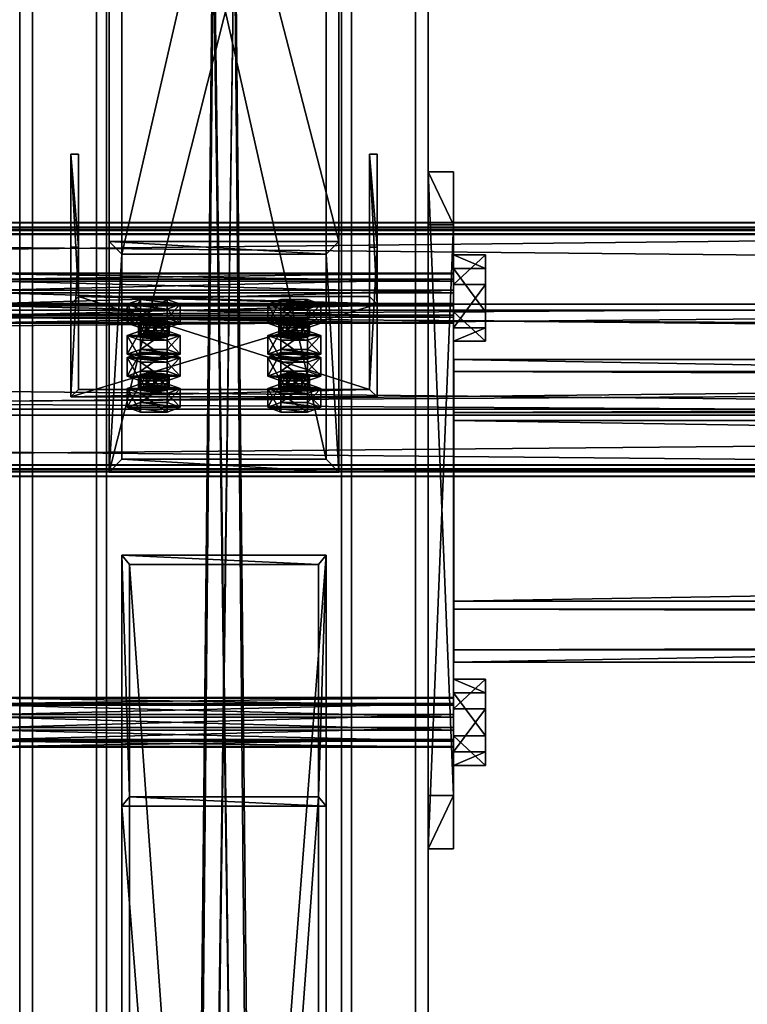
# Model space of a CAD drawing. Header units: millimetres. Extents: x -333 to 67333, y -930 to 39730.
# Tile 531 of 656: x 27820 to 28105, y 13531 to 13917. Entities that reach past the tile are written whole.
import ezdxf

# ---------------------------------------------------------------- set-up
doc = ezdxf.new("R2010")
doc.units = ezdxf.units.MM
for name, color, linetype in [('13', 7, 'Continuous'), ('3', 7, 'Continuous'), ('4', 7, 'Continuous'), ('5', 7, 'Continuous'), ('6', 7, 'Continuous'), ('7', 7, 'Continuous'), ('95', 7, 'Continuous'), ('99', 7, 'Continuous')]:
    doc.layers.add(name, color=color, linetype=linetype)

msp = doc.modelspace()

# ---------------------------------------------------------------- meshes
at = {"layer": '13', "color": 30}
mesh = msp.add_polyface(dxfattribs=at)
corners = [(28500.01, 13834.19, 6372.77), (28500.01, 13761.8, 6357.38), (21700.01, 13761.8, 6357.38), (21700.01, 13834.19, 6372.77), (28500.01, 13802.97, 6163.71), (21700.01, 13802.97, 6163.71), (28500.01, 13742.32, 6150.82), (21700.01, 13742.32, 6150.82), (28500.01, 13739.62, 6163.54), (21700.01, 13739.62, 6163.54), (28500.01, 13737.67, 6163.12), (21700.01, 13737.67, 6163.12), (28500.01, 13740.78, 6148.45), (21700.01, 13740.78, 6148.45), (28500.01, 13805.34, 6162.17), (21700.01, 13805.34, 6162.17), (28500.01, 13764.18, 6355.84), (21700.01, 13764.18, 6355.84), (28500.01, 13832.65, 6370.4), (21700.01, 13832.65, 6370.4), (28500.01, 13835.35, 6357.68), (21700.01, 13835.35, 6357.68), (28500.01, 13837.31, 6358.1), (21700.01, 13837.31, 6358.1)]
mesh.append_faces([[corners[k] for k in face] for face in [(0, 2, 3, 3), (1, 5, 2, 2), (4, 7, 5, 5), (6, 9, 7, 7), (8, 11, 9, 9), (10, 13, 11, 11), (12, 15, 13, 13), (14, 17, 15, 15), (16, 19, 17, 17), (18, 21, 19, 19), (20, 23, 21, 21), (22, 3, 23, 23), (18, 22, 20, 20), (8, 12, 10, 10), (13, 9, 11, 11)]], dxfattribs={"vtx0": -1, "color": 30})
mesh.append_faces([[corners[k] for k in face] for face in [(1, 16, 4, 4), (16, 0, 18, 18), (22, 18, 0, 0), (12, 6, 14, 14), (3, 19, 23, 23), (19, 2, 17, 17), (17, 2, 15, 15), (15, 5, 13, 13)]], dxfattribs={"vtx0": -1, "vtx1": -1, "color": 30})
mesh.append_faces([[corners[k] for k in face] for face in [(16, 1, 0, 0), (4, 16, 14, 14), (12, 8, 6, 6), (14, 6, 4, 4), (19, 3, 2, 2), (15, 2, 5, 5), (13, 5, 7, 7), (13, 7, 9, 9)]], dxfattribs={"vtx0": -1, "vtx2": -1, "vtx3": -1, "color": 30})
mesh.append_faces([[corners[k] for k in face] for face in [(21, 23, 19, 19)]], dxfattribs={"vtx1": -1, "color": 30})
mesh.append_faces([[corners[k] for k in face] for face in [(0, 1, 2, 2), (1, 4, 5, 5), (4, 6, 7, 7), (6, 8, 9, 9), (8, 10, 11, 11), (10, 12, 13, 13), (12, 14, 15, 15), (14, 16, 17, 17), (16, 18, 19, 19), (18, 20, 21, 21), (20, 22, 23, 23), (22, 0, 3, 3)]], dxfattribs={"vtx2": -1, "vtx3": -1, "color": 30})
mesh = msp.add_polyface(dxfattribs=at)
corners = [(34100.01, 13834.19, 6372.77), (34100.01, 13761.8, 6357.38), (27300.01, 13761.8, 6357.38), (27300.01, 13834.19, 6372.77), (34100.01, 13802.97, 6163.71), (27300.01, 13802.97, 6163.71), (34100.01, 13742.32, 6150.82), (27300.01, 13742.32, 6150.82), (34100.01, 13739.62, 6163.54), (27300.01, 13739.62, 6163.54), (34100.01, 13737.67, 6163.12), (27300.01, 13737.67, 6163.12), (34100.01, 13740.78, 6148.45), (27300.01, 13740.78, 6148.45), (34100.01, 13805.34, 6162.17), (27300.01, 13805.34, 6162.17), (34100.01, 13764.18, 6355.84), (27300.01, 13764.18, 6355.84), (34100.01, 13832.65, 6370.4), (27300.01, 13832.65, 6370.4), (34100.01, 13835.35, 6357.68), (27300.01, 13835.35, 6357.68), (34100.01, 13837.31, 6358.1), (27300.01, 13837.31, 6358.1)]
mesh.append_faces([[corners[k] for k in face] for face in [(0, 2, 3, 3), (1, 5, 2, 2), (4, 7, 5, 5), (6, 9, 7, 7), (8, 11, 9, 9), (10, 13, 11, 11), (12, 15, 13, 13), (14, 17, 15, 15), (16, 19, 17, 17), (18, 21, 19, 19), (20, 23, 21, 21), (22, 3, 23, 23), (18, 22, 20, 20), (8, 12, 10, 10), (13, 9, 11, 11)]], dxfattribs={"vtx0": -1, "color": 30})
mesh.append_faces([[corners[k] for k in face] for face in [(1, 16, 4, 4), (16, 0, 18, 18), (22, 18, 0, 0), (12, 6, 14, 14), (3, 19, 23, 23), (19, 2, 17, 17), (17, 2, 15, 15), (15, 5, 13, 13)]], dxfattribs={"vtx0": -1, "vtx1": -1, "color": 30})
mesh.append_faces([[corners[k] for k in face] for face in [(16, 1, 0, 0), (4, 16, 14, 14), (12, 8, 6, 6), (14, 6, 4, 4), (19, 3, 2, 2), (15, 2, 5, 5), (13, 5, 7, 7), (13, 7, 9, 9)]], dxfattribs={"vtx0": -1, "vtx2": -1, "vtx3": -1, "color": 30})
mesh.append_faces([[corners[k] for k in face] for face in [(21, 23, 19, 19)]], dxfattribs={"vtx1": -1, "color": 30})
mesh.append_faces([[corners[k] for k in face] for face in [(0, 1, 2, 2), (1, 4, 5, 5), (4, 6, 7, 7), (6, 8, 9, 9), (8, 10, 11, 11), (10, 12, 13, 13), (12, 14, 15, 15), (14, 16, 17, 17), (16, 18, 19, 19), (18, 20, 21, 21), (20, 22, 23, 23), (22, 0, 3, 3)]], dxfattribs={"vtx2": -1, "vtx3": -1, "color": 30})
at = {"layer": '3', "color": 91}
mesh = msp.add_polyface(dxfattribs=at)
corners = [(27863, 13703.27, 5976.91), (27937, 13703.27, 5976.91), (27937, 12663.27, 3783.11), (27863, 12663.27, 3783.11), (27937, 13612.2, 5957.55), (27937, 12596.4, 3814.81), (27863, 13612.2, 5957.55), (27863, 12596.4, 3814.81), (27860, 13706.96, 5977.69), (27860, 13608.51, 5956.77), (27860, 12593.69, 3816.09), (27860, 12665.98, 3781.82), (27940, 13608.51, 5956.77), (27940, 12593.69, 3816.09), (27940, 13706.96, 5977.69), (27940, 12665.98, 3781.82)]
mesh.append_faces([[corners[k] for k in face] for face in [(0, 2, 3, 3), (1, 5, 2, 2), (4, 7, 5, 5), (6, 3, 7, 7), (8, 10, 11, 11), (9, 13, 10, 10), (12, 15, 13, 13), (14, 11, 15, 15)]], dxfattribs={"vtx0": -1, "color": 91})
mesh.append_faces([[corners[k] for k in face] for face in [(9, 6, 12, 12), (6, 8, 0, 0), (0, 8, 1, 1), (12, 4, 14, 14), (4, 12, 6, 6), (14, 1, 8, 8), (11, 3, 15, 15), (3, 10, 7, 7), (7, 10, 5, 5), (15, 2, 13, 13), (2, 15, 3, 3), (13, 5, 10, 10)]], dxfattribs={"vtx0": -1, "vtx1": -1, "color": 91})
mesh.append_faces([[corners[k] for k in face] for face in [(6, 9, 8, 8), (14, 4, 1, 1), (3, 11, 10, 10), (13, 2, 5, 5)]], dxfattribs={"vtx0": -1, "vtx2": -1, "vtx3": -1, "color": 91})
mesh.append_faces([[corners[k] for k in face] for face in [(0, 1, 2, 2), (1, 4, 5, 5), (4, 6, 7, 7), (6, 0, 3, 3), (8, 9, 10, 10), (9, 12, 13, 13), (12, 14, 15, 15), (14, 8, 11, 11)]], dxfattribs={"vtx2": -1, "vtx3": -1, "color": 91})
at = {"layer": '4', "color": 171}
mesh = msp.add_polyface(dxfattribs=at)
corners = [(27940, 13744.47, 5985.67), (27860, 13744.47, 5985.67), (27860, 14100.59, 5226.59), (27940, 14100.59, 5226.59), (27860, 13824.82, 6002.74), (27860, 14173.01, 5260.57), (27940, 13824.82, 6002.74), (27940, 14173.01, 5260.57), (27945, 13739.44, 5984.6), (27945, 13829.84, 6003.81), (27945, 14177.54, 5262.69), (27945, 14096.06, 5224.47), (27855, 13829.84, 6003.81), (27855, 14177.54, 5262.69), (27855, 13739.44, 5984.6), (27855, 14096.06, 5224.47)]
mesh.append_faces([[corners[k] for k in face] for face in [(0, 2, 3, 3), (1, 5, 2, 2), (4, 7, 5, 5), (6, 3, 7, 7), (8, 10, 11, 11), (9, 13, 10, 10), (12, 15, 13, 13), (14, 11, 15, 15)]], dxfattribs={"vtx0": -1, "color": 171})
mesh.append_faces([[corners[k] for k in face] for face in [(9, 6, 12, 12), (6, 8, 0, 0), (0, 8, 1, 1), (12, 4, 14, 14), (4, 12, 6, 6), (14, 1, 8, 8), (11, 3, 15, 15), (3, 10, 7, 7), (7, 10, 5, 5), (15, 2, 13, 13), (2, 15, 3, 3), (13, 5, 10, 10)]], dxfattribs={"vtx0": -1, "vtx1": -1, "color": 171})
mesh.append_faces([[corners[k] for k in face] for face in [(6, 9, 8, 8), (14, 4, 1, 1), (3, 11, 10, 10), (13, 2, 5, 5)]], dxfattribs={"vtx0": -1, "vtx2": -1, "vtx3": -1, "color": 171})
mesh.append_faces([[corners[k] for k in face] for face in [(0, 1, 2, 2), (1, 4, 5, 5), (4, 6, 7, 7), (6, 0, 3, 3), (8, 9, 10, 10), (9, 12, 13, 13), (12, 14, 15, 15), (14, 8, 11, 11)]], dxfattribs={"vtx2": -1, "vtx3": -1, "color": 171})
at = {"layer": '5', "color": 131}
mesh = msp.add_polyface(dxfattribs=at)
corners = [(27946, 9415, 2984), (27854, 9415, 2984), (27854, 19384.97, 2984), (27946, 19384.97, 2984), (27854, 9415, 3076), (27854, 19384.97, 3076), (27946, 9415, 3076), (27946, 19384.97, 3076), (27950, 9415, 2980), (27950, 9415, 3080), (27950, 19384.97, 3080), (27950, 19384.97, 2980), (27850, 9415, 3080), (27850, 19384.97, 3080), (27850, 9415, 2980), (27850, 19384.97, 2980)]
mesh.append_faces([[corners[k] for k in face] for face in [(0, 2, 3, 3), (1, 5, 2, 2), (4, 7, 5, 5), (6, 3, 7, 7), (8, 10, 11, 11), (9, 13, 10, 10), (12, 15, 13, 13), (14, 11, 15, 15)]], dxfattribs={"vtx0": -1, "color": 131})
mesh.append_faces([[corners[k] for k in face] for face in [(9, 6, 12, 12), (6, 8, 0, 0), (0, 8, 1, 1), (12, 4, 14, 14), (4, 12, 6, 6), (14, 1, 8, 8), (11, 3, 15, 15), (3, 10, 7, 7), (7, 10, 5, 5), (15, 2, 13, 13), (2, 15, 3, 3), (13, 5, 10, 10)]], dxfattribs={"vtx0": -1, "vtx1": -1, "color": 131})
mesh.append_faces([[corners[k] for k in face] for face in [(6, 9, 8, 8), (14, 4, 1, 1), (3, 11, 10, 10), (13, 2, 5, 5)]], dxfattribs={"vtx0": -1, "vtx2": -1, "vtx3": -1, "color": 131})
mesh.append_faces([[corners[k] for k in face] for face in [(0, 1, 2, 2), (1, 4, 5, 5), (4, 6, 7, 7), (6, 0, 3, 3), (8, 9, 10, 10), (9, 12, 13, 13), (12, 14, 15, 15), (14, 8, 11, 11)]], dxfattribs={"vtx2": -1, "vtx3": -1, "color": 131})
mesh = msp.add_polyface(dxfattribs=at)
corners = [(27989.98, 13688.87, 6008.63), (27989.98, 13778.86, 6027.75), (33409.97, 13778.86, 6027.75), (33409.97, 13688.87, 6008.63), (27989.98, 13759.74, 6117.74), (33409.97, 13759.74, 6117.74), (27989.98, 13669.75, 6098.62), (33409.97, 13669.75, 6098.62), (27989.98, 13685.79, 6003.88), (27989.98, 13665, 6101.7), (33409.97, 13665, 6101.7), (33409.97, 13685.79, 6003.88), (27989.98, 13762.82, 6122.49), (33409.97, 13762.82, 6122.49), (27989.98, 13783.61, 6024.67), (33409.97, 13783.61, 6024.67)]
mesh.append_faces([[corners[k] for k in face] for face in [(0, 2, 3, 3), (1, 5, 2, 2), (4, 7, 5, 5), (6, 3, 7, 7), (8, 10, 11, 11), (9, 13, 10, 10), (12, 15, 13, 13), (14, 11, 15, 15)]], dxfattribs={"vtx0": -1, "color": 131})
mesh.append_faces([[corners[k] for k in face] for face in [(8, 6, 9, 9), (6, 8, 0, 0), (0, 8, 1, 1), (12, 4, 14, 14), (4, 9, 6, 6), (11, 3, 15, 15), (3, 10, 7, 7), (13, 7, 10, 10)]], dxfattribs={"vtx0": -1, "vtx1": -1, "color": 131})
mesh.append_faces([[corners[k] for k in face] for face in [(1, 8, 14, 14), (4, 12, 9, 9), (14, 4, 1, 1), (3, 11, 10, 10), (15, 3, 2, 2), (2, 13, 15, 15), (13, 2, 5, 5), (13, 5, 7, 7)]], dxfattribs={"vtx0": -1, "vtx2": -1, "vtx3": -1, "color": 131})
mesh.append_faces([[corners[k] for k in face] for face in [(0, 1, 2, 2), (1, 4, 5, 5), (4, 6, 7, 7), (6, 0, 3, 3), (8, 9, 10, 10), (9, 12, 13, 13), (12, 14, 15, 15), (14, 8, 11, 11)]], dxfattribs={"vtx2": -1, "vtx3": -1, "color": 131})
at = {"layer": '6', "color": 2}
mesh = msp.add_polyface(dxfattribs=at)
corners = [(27980, 19380.14, 7183.53), (27820, 19380.14, 7183.53), (27820, 7954.94, 4755.1), (27980, 7954.94, 4755.1), (27980, 19380.14, 7347.1), (27980, 7921.68, 4911.61), (27820, 19380.14, 7347.1), (27820, 7921.68, 4911.61), (27825, 7953.9, 4759.99), (27975, 7953.9, 4759.99), (27975, 7922.72, 4906.72), (27825, 7922.72, 4906.72), (27975, 19380.14, 7188.64), (27975, 19380.14, 7341.99), (27825, 19380.14, 7188.64), (27825, 19380.14, 7341.99)]
mesh.append_faces([[corners[k] for k in face] for face in [(0, 2, 3, 3), (4, 3, 5, 5), (6, 5, 7, 7), (1, 7, 2, 2), (12, 10, 9, 9), (14, 9, 8, 8), (15, 8, 11, 11), (13, 11, 10, 10)]], dxfattribs={"vtx0": -1, "color": 2})
mesh.append_faces([[corners[k] for k in face] for face in [(2, 8, 3, 3), (8, 7, 11, 11), (11, 7, 10, 10), (3, 9, 5, 5), (9, 3, 8, 8), (5, 10, 7, 7), (0, 12, 1, 1), (12, 4, 13, 13), (13, 4, 15, 15), (1, 14, 6, 6), (14, 1, 12, 12), (6, 15, 4, 4)]], dxfattribs={"vtx0": -1, "vtx1": -1, "color": 2})
mesh.append_faces([[corners[k] for k in face] for face in [(8, 2, 7, 7), (5, 9, 10, 10), (12, 0, 4, 4), (6, 14, 15, 15)]], dxfattribs={"vtx0": -1, "vtx2": -1, "vtx3": -1, "color": 2})
mesh.append_faces([[corners[k] for k in face] for face in [(0, 1, 2, 2), (4, 0, 3, 3), (6, 4, 5, 5), (1, 6, 7, 7), (12, 13, 10, 10), (14, 12, 9, 9), (15, 14, 8, 8), (13, 15, 11, 11)]], dxfattribs={"vtx2": -1, "vtx3": -1, "color": 2})
at = {"layer": '7', "color": 6}
mesh = msp.add_polyface(dxfattribs=at)
corners = [(27840.01, 13768.96, 6333.35), (27960.01, 13768.96, 6333.35), (27960.01, 13805.34, 6162.17), (27840.01, 13805.34, 6162.17), (27960.01, 13827.65, 6345.82), (27960.01, 13864.03, 6174.64), (27957.01, 13827.65, 6345.82), (27957.01, 13864.03, 6174.64), (27957.01, 13771.89, 6333.97), (27957.01, 13808.28, 6162.79), (27843.01, 13771.89, 6333.97), (27843.01, 13808.28, 6162.79), (27843.01, 13827.65, 6345.82), (27843.01, 13864.03, 6174.64), (27840.01, 13827.65, 6345.82), (27840.01, 13864.03, 6174.64)]
mesh.append_faces([[corners[k] for k in face] for face in [(0, 2, 3, 3), (1, 5, 2, 2), (4, 7, 5, 5), (6, 9, 7, 7), (8, 11, 9, 9), (10, 13, 11, 11), (12, 15, 13, 13), (14, 3, 15, 15), (12, 0, 14, 14), (7, 2, 5, 5)]], dxfattribs={"vtx0": -1, "color": 6})
mesh.append_faces([[corners[k] for k in face] for face in [(1, 8, 4, 4), (8, 0, 10, 10), (10, 0, 12, 12), (3, 11, 15, 15), (11, 2, 9, 9), (9, 2, 7, 7)]], dxfattribs={"vtx0": -1, "vtx1": -1, "color": 6})
mesh.append_faces([[corners[k] for k in face] for face in [(8, 1, 0, 0), (11, 3, 2, 2)]], dxfattribs={"vtx0": -1, "vtx2": -1, "vtx3": -1, "color": 6})
mesh.append_faces([[corners[k] for k in face] for face in [(6, 4, 8, 8), (13, 15, 11, 11)]], dxfattribs={"vtx1": -1, "color": 6})
mesh.append_faces([[corners[k] for k in face] for face in [(0, 1, 2, 2), (1, 4, 5, 5), (4, 6, 7, 7), (6, 8, 9, 9), (8, 10, 11, 11), (10, 12, 13, 13), (12, 14, 15, 15), (14, 0, 3, 3)]], dxfattribs={"vtx2": -1, "vtx3": -1, "color": 6})
at = {"layer": '95', "color": 7}
mesh = msp.add_polyface(dxfattribs=at)
corners = [(27809.96, 13651.15, 6047.59), (27809.96, 13650.88, 6042.42), (27989.96, 13650.88, 6042.42), (27989.96, 13651.15, 6047.59), (27809.96, 13648.06, 6038.08), (27989.96, 13648.06, 6038.08), (27809.96, 13643.45, 6035.73), (27989.96, 13643.45, 6035.73), (27809.96, 13638.28, 6036), (27989.96, 13638.28, 6036), (27809.96, 13633.94, 6038.82), (27989.96, 13633.94, 6038.82), (27809.96, 13631.59, 6043.43), (27989.96, 13631.59, 6043.43), (27809.96, 13631.86, 6048.6), (27989.96, 13631.86, 6048.6), (27809.96, 13634.68, 6052.94), (27989.96, 13634.68, 6052.94), (27809.96, 13639.29, 6055.29), (27989.96, 13639.29, 6055.29), (27809.96, 13644.46, 6055.02), (27989.96, 13644.46, 6055.02), (27809.96, 13648.8, 6052.2), (27989.96, 13648.8, 6052.2), (27989.96, 13658.31, 6049.11), (27989.96, 13652.96, 6032.64), (28002.46, 13652.96, 6032.64), (28002.46, 13658.31, 6049.11), (27989.96, 13636.02, 6029.04), (28002.46, 13636.02, 6029.04), (27989.96, 13624.43, 6041.91), (28002.46, 13624.43, 6041.91), (27989.96, 13629.78, 6058.39), (28002.46, 13629.78, 6058.39), (27989.96, 13646.73, 6061.99), (28002.46, 13646.73, 6061.99), (27797.46, 13658.31, 6049.11), (27797.46, 13652.96, 6032.64), (27809.96, 13652.96, 6032.64), (27809.96, 13658.31, 6049.11), (27797.46, 13636.02, 6029.04), (27809.96, 13636.02, 6029.04), (27797.46, 13624.43, 6041.91), (27809.96, 13624.43, 6041.91), (27797.46, 13629.78, 6058.39), (27809.96, 13629.78, 6058.39), (27797.46, 13646.73, 6061.99), (27809.96, 13646.73, 6061.99), (27809.96, 13817.44, 6082.94), (27809.96, 13817.17, 6077.77), (27989.96, 13817.17, 6077.77), (27989.96, 13817.44, 6082.94), (27809.96, 13814.35, 6073.43), (27989.96, 13814.35, 6073.43), (27809.96, 13809.74, 6071.08), (27989.96, 13809.74, 6071.08), (27809.96, 13804.57, 6071.35), (27989.96, 13804.57, 6071.35), (27809.96, 13800.23, 6074.17), (27989.96, 13800.23, 6074.17), (27809.96, 13797.88, 6078.78), (27989.96, 13797.88, 6078.78), (27809.96, 13798.15, 6083.95), (27989.96, 13798.15, 6083.95), (27809.96, 13800.97, 6088.29), (27989.96, 13800.97, 6088.29), (27809.96, 13805.58, 6090.64), (27989.96, 13805.58, 6090.64), (27809.96, 13810.75, 6090.37), (27989.96, 13810.75, 6090.37), (27809.96, 13815.09, 6087.55), (27989.96, 13815.09, 6087.55), (27989.96, 13824.6, 6084.46), (27989.96, 13819.25, 6067.99), (28002.46, 13819.25, 6067.99), (28002.46, 13824.6, 6084.46), (27989.96, 13802.31, 6064.38), (28002.46, 13802.31, 6064.38), (27989.96, 13790.72, 6077.26), (28002.46, 13790.72, 6077.26), (27989.96, 13796.07, 6093.73), (28002.46, 13796.07, 6093.73), (27989.96, 13813.01, 6097.33), (28002.46, 13813.01, 6097.33), (27797.46, 13824.6, 6084.46), (27797.46, 13819.25, 6067.99), (27809.96, 13819.25, 6067.99), (27809.96, 13824.6, 6084.46), (27797.46, 13802.31, 6064.38), (27809.96, 13802.31, 6064.38), (27797.46, 13790.72, 6077.26), (27809.96, 13790.72, 6077.26), (27797.46, 13796.07, 6093.73), (27809.96, 13796.07, 6093.73), (27797.46, 13813.01, 6097.33), (27809.96, 13813.01, 6097.33)]
mesh.append_faces([[corners[k] for k in face] for face in [(0, 2, 3, 3), (1, 5, 2, 2), (4, 7, 5, 5), (6, 9, 7, 7), (8, 11, 9, 9), (10, 13, 11, 11), (12, 15, 13, 13), (14, 17, 15, 15), (16, 19, 17, 17), (18, 21, 19, 19), (20, 23, 21, 21), (22, 3, 23, 23), (4, 8, 6, 6), (16, 20, 18, 18), (23, 19, 21, 21), (9, 5, 7, 7), (24, 26, 27, 27), (25, 29, 26, 26), (28, 31, 29, 29), (30, 33, 31, 31), (32, 35, 33, 33), (34, 27, 35, 35), (25, 30, 28, 28), (32, 24, 34, 34), (27, 33, 35, 35), (31, 26, 29, 29), (36, 38, 39, 39), (37, 41, 38, 38), (40, 43, 41, 41), (42, 45, 43, 43), (44, 47, 45, 45), (46, 39, 47, 47), (37, 42, 40, 40), (44, 36, 46, 46), (39, 45, 47, 47), (43, 38, 41, 41), (48, 50, 51, 51), (49, 53, 50, 50), (52, 55, 53, 53), (54, 57, 55, 55), (56, 59, 57, 57), (58, 61, 59, 59), (60, 63, 61, 61), (62, 65, 63, 63), (64, 67, 65, 65), (66, 69, 67, 67), (68, 71, 69, 69), (70, 51, 71, 71), (52, 56, 54, 54), (64, 68, 66, 66), (71, 67, 69, 69), (57, 53, 55, 55), (72, 74, 75, 75), (73, 77, 74, 74), (76, 79, 77, 77), (78, 81, 79, 79), (80, 83, 81, 81), (82, 75, 83, 83), (73, 78, 76, 76), (80, 72, 82, 82), (75, 81, 83, 83), (79, 74, 77, 77), (84, 86, 87, 87), (85, 89, 86, 86), (88, 91, 89, 89), (90, 93, 91, 91), (92, 95, 93, 93), (94, 87, 95, 95), (85, 90, 88, 88), (92, 84, 94, 94), (87, 93, 95, 95), (91, 86, 89, 89)]], dxfattribs={"vtx0": -1, "color": 7})
mesh.append_faces([[corners[k] for k in face] for face in [(8, 4, 10, 10), (10, 1, 12, 12), (12, 0, 14, 14), (14, 22, 16, 16), (19, 23, 17, 17), (17, 23, 15, 15), (15, 3, 13, 13), (13, 5, 11, 11), (11, 5, 9, 9), (30, 24, 32, 32), (33, 26, 31, 31), (42, 37, 44, 44), (45, 38, 43, 43), (56, 52, 58, 58), (58, 49, 60, 60), (60, 48, 62, 62), (62, 70, 64, 64), (67, 71, 65, 65), (65, 71, 63, 63), (63, 51, 61, 61), (61, 53, 59, 59), (59, 53, 57, 57), (78, 72, 80, 80), (81, 74, 79, 79), (90, 85, 92, 92), (93, 86, 91, 91)]], dxfattribs={"vtx0": -1, "vtx1": -1, "color": 7})
mesh.append_faces([[corners[k] for k in face] for face in [(10, 4, 1, 1), (12, 1, 0, 0), (14, 0, 22, 22), (16, 22, 20, 20), (15, 23, 3, 3), (13, 3, 2, 2), (13, 2, 5, 5), (30, 25, 24, 24), (33, 27, 26, 26), (44, 37, 36, 36), (45, 39, 38, 38), (58, 52, 49, 49), (60, 49, 48, 48), (62, 48, 70, 70), (64, 70, 68, 68), (63, 71, 51, 51), (61, 51, 50, 50), (61, 50, 53, 53), (78, 73, 72, 72), (81, 75, 74, 74), (92, 85, 84, 84), (93, 87, 86, 86)]], dxfattribs={"vtx0": -1, "vtx2": -1, "vtx3": -1, "color": 7})
mesh.append_faces([[corners[k] for k in face] for face in [(0, 1, 2, 2), (1, 4, 5, 5), (4, 6, 7, 7), (6, 8, 9, 9), (8, 10, 11, 11), (10, 12, 13, 13), (12, 14, 15, 15), (14, 16, 17, 17), (16, 18, 19, 19), (18, 20, 21, 21), (20, 22, 23, 23), (22, 0, 3, 3), (24, 25, 26, 26), (25, 28, 29, 29), (28, 30, 31, 31), (30, 32, 33, 33), (32, 34, 35, 35), (34, 24, 27, 27), (36, 37, 38, 38), (37, 40, 41, 41), (40, 42, 43, 43), (42, 44, 45, 45), (44, 46, 47, 47), (46, 36, 39, 39), (48, 49, 50, 50), (49, 52, 53, 53), (52, 54, 55, 55), (54, 56, 57, 57), (56, 58, 59, 59), (58, 60, 61, 61), (60, 62, 63, 63), (62, 64, 65, 65), (64, 66, 67, 67), (66, 68, 69, 69), (68, 70, 71, 71), (70, 48, 51, 51), (72, 73, 74, 74), (73, 76, 77, 77), (76, 78, 79, 79), (78, 80, 81, 81), (80, 82, 83, 83), (82, 72, 75, 75), (84, 85, 86, 86), (85, 88, 89, 89), (88, 90, 91, 91), (90, 92, 93, 93), (92, 94, 95, 95), (94, 84, 87, 87)]], dxfattribs={"vtx2": -1, "vtx3": -1, "color": 7})
at = {"layer": '95', "color": 20}
mesh = msp.add_polyface(dxfattribs=at)
corners = [(27866.51, 13792.99, 6210.66), (27867.31, 13798.5, 6208.77), (27866.51, 13797.88, 6211.7), (27867.31, 13793.61, 6207.73), (27869.51, 13794.07, 6205.58), (27869.51, 13798.96, 6206.62), (27872.51, 13794.24, 6204.79), (27872.51, 13799.13, 6205.83), (27875.51, 13794.07, 6205.58), (27875.51, 13798.96, 6206.62), (27877.71, 13793.61, 6207.73), (27877.71, 13798.5, 6208.77), (27878.51, 13797.88, 6211.7), (27878.51, 13792.99, 6210.66), (27877.71, 13797.26, 6214.64), (27867.31, 13792.37, 6213.6), (27867.31, 13797.26, 6214.64), (27872.51, 13796.63, 6217.57), (27869.51, 13796.8, 6216.78), (27875.51, 13796.8, 6216.78), (27862.12, 13797.88, 6211.7), (27867.31, 13799.75, 6202.9), (27867.31, 13807.09, 6204.46), (27862.12, 13805.22, 6213.26), (27877.71, 13799.75, 6202.9), (27877.71, 13807.09, 6204.46), (27882.9, 13797.88, 6211.7), (27882.9, 13805.22, 6213.26), (27877.71, 13796.01, 6220.51), (27877.71, 13803.35, 6222.06), (27867.31, 13796.01, 6220.51), (27867.31, 13803.35, 6222.06)]
mesh.append_faces([[corners[k] for k in face] for face in [(0, 1, 2, 2), (3, 5, 1, 1), (4, 7, 5, 5), (6, 9, 7, 7), (8, 11, 9, 9), (10, 12, 11, 11), (13, 14, 12, 12), (15, 2, 16, 16), (16, 17, 18, 18), (9, 5, 7, 7), (20, 22, 23, 23), (21, 25, 22, 22), (24, 27, 25, 25), (26, 29, 27, 27), (28, 31, 29, 29), (30, 23, 31, 31), (21, 26, 24, 24), (28, 20, 30, 30), (23, 29, 31, 31), (27, 22, 25, 25)]], dxfattribs={"vtx0": -1, "color": 20})
mesh.append_faces([[corners[k] for k in face] for face in [(17, 16, 19, 19), (19, 16, 14, 14), (14, 2, 12, 12), (12, 1, 11, 11), (11, 5, 9, 9), (26, 20, 28, 28), (29, 23, 27, 27)]], dxfattribs={"vtx0": -1, "vtx1": -1, "color": 20})
mesh.append_faces([[corners[k] for k in face] for face in [(14, 16, 2, 2), (12, 2, 1, 1), (11, 1, 5, 5), (26, 21, 20, 20), (27, 23, 22, 22)]], dxfattribs={"vtx0": -1, "vtx2": -1, "vtx3": -1, "color": 20})
mesh.append_faces([[corners[k] for k in face] for face in [(3, 4, 5, 5), (4, 6, 7, 7), (6, 8, 9, 9), (8, 10, 11, 11), (20, 21, 22, 22), (21, 24, 25, 25), (24, 26, 27, 27), (26, 28, 29, 29), (28, 30, 31, 31), (30, 20, 23, 23)]], dxfattribs={"vtx2": -1, "vtx3": -1, "color": 20})
mesh = msp.add_polyface(dxfattribs=at)
corners = [(27921.51, 13792.99, 6210.66), (27922.31, 13798.5, 6208.77), (27921.51, 13797.88, 6211.7), (27922.31, 13793.61, 6207.73), (27924.51, 13794.07, 6205.58), (27924.51, 13798.96, 6206.62), (27927.51, 13794.24, 6204.79), (27927.51, 13799.13, 6205.83), (27930.51, 13794.07, 6205.58), (27930.51, 13798.96, 6206.62), (27932.71, 13793.61, 6207.73), (27932.71, 13798.5, 6208.77), (27933.51, 13797.88, 6211.7), (27933.51, 13792.99, 6210.66), (27932.71, 13797.26, 6214.64), (27922.31, 13792.37, 6213.6), (27922.31, 13797.26, 6214.64), (27927.51, 13796.63, 6217.57), (27924.51, 13796.8, 6216.78), (27930.51, 13796.8, 6216.78), (27917.12, 13797.88, 6211.7), (27922.31, 13799.75, 6202.9), (27922.31, 13807.09, 6204.46), (27917.12, 13805.22, 6213.26), (27932.71, 13799.75, 6202.9), (27932.71, 13807.09, 6204.46), (27937.9, 13797.88, 6211.7), (27937.9, 13805.22, 6213.26), (27932.71, 13796.01, 6220.51), (27932.71, 13803.35, 6222.06), (27922.31, 13796.01, 6220.51), (27922.31, 13803.35, 6222.06)]
mesh.append_faces([[corners[k] for k in face] for face in [(0, 1, 2, 2), (3, 5, 1, 1), (4, 7, 5, 5), (6, 9, 7, 7), (8, 11, 9, 9), (10, 12, 11, 11), (13, 14, 12, 12), (15, 2, 16, 16), (16, 17, 18, 18), (9, 5, 7, 7), (20, 22, 23, 23), (21, 25, 22, 22), (24, 27, 25, 25), (26, 29, 27, 27), (28, 31, 29, 29), (30, 23, 31, 31), (21, 26, 24, 24), (28, 20, 30, 30), (23, 29, 31, 31), (27, 22, 25, 25)]], dxfattribs={"vtx0": -1, "color": 20})
mesh.append_faces([[corners[k] for k in face] for face in [(17, 16, 19, 19), (19, 16, 14, 14), (14, 2, 12, 12), (12, 1, 11, 11), (11, 5, 9, 9), (26, 20, 28, 28), (29, 23, 27, 27)]], dxfattribs={"vtx0": -1, "vtx1": -1, "color": 20})
mesh.append_faces([[corners[k] for k in face] for face in [(14, 16, 2, 2), (12, 2, 1, 1), (11, 1, 5, 5), (26, 21, 20, 20), (27, 23, 22, 22)]], dxfattribs={"vtx0": -1, "vtx2": -1, "vtx3": -1, "color": 20})
mesh.append_faces([[corners[k] for k in face] for face in [(3, 4, 5, 5), (4, 6, 7, 7), (6, 8, 9, 9), (8, 10, 11, 11), (20, 21, 22, 22), (21, 24, 25, 25), (24, 26, 27, 27), (26, 28, 29, 29), (28, 30, 31, 31), (30, 20, 23, 23)]], dxfattribs={"vtx2": -1, "vtx3": -1, "color": 20})
mesh = msp.add_polyface(dxfattribs=at)
corners = [(27882.9, 13784.43, 6311.08), (27862.12, 13784.43, 6311.08), (27867.31, 13786.3, 6302.27), (27877.71, 13786.3, 6302.27), (27866.51, 13792.99, 6210.66), (27867.31, 13793.61, 6207.73), (27867.31, 13798.5, 6208.77), (27877.71, 13793.61, 6207.73), (27878.51, 13792.99, 6210.66), (27878.51, 13797.88, 6211.7), (27877.71, 13792.37, 6213.6), (27877.71, 13797.26, 6214.64), (27875.51, 13791.91, 6215.75), (27875.51, 13796.8, 6216.78), (27872.51, 13791.74, 6216.53), (27872.51, 13796.63, 6217.57), (27869.51, 13791.91, 6215.75), (27869.51, 13796.8, 6216.78), (27867.31, 13792.37, 6213.6), (27867.31, 13797.26, 6214.64), (27866.51, 13797.88, 6211.7), (27869.51, 13794.07, 6205.58), (27875.51, 13794.07, 6205.58), (27872.51, 13794.24, 6204.79), (27862.12, 13785.65, 6209.1), (27867.31, 13787.53, 6200.3), (27867.31, 13794.86, 6201.86), (27862.12, 13792.99, 6210.66), (27877.71, 13787.53, 6200.3), (27877.71, 13794.86, 6201.86), (27882.9, 13785.65, 6209.1), (27882.9, 13792.99, 6210.66), (27877.71, 13783.78, 6217.91), (27877.71, 13791.12, 6219.47), (27867.31, 13783.78, 6217.91), (27867.31, 13791.12, 6219.47)]
mesh.append_faces([[corners[k] for k in face] for face in [(0, 2, 3, 3), (10, 13, 11, 11), (12, 15, 13, 13), (14, 17, 15, 15), (16, 19, 17, 17), (21, 22, 23, 23), (12, 16, 14, 14), (24, 26, 27, 27), (25, 29, 26, 26), (28, 31, 29, 29), (30, 33, 31, 31), (32, 35, 33, 33), (34, 27, 35, 35), (25, 30, 28, 28), (27, 33, 35, 35), (31, 26, 29, 29)]], dxfattribs={"vtx0": -1, "color": 20})
mesh.append_faces([[corners[k] for k in face] for face in [(22, 21, 7, 7), (7, 5, 8, 8), (8, 4, 10, 10), (10, 18, 12, 12), (33, 27, 31, 31)]], dxfattribs={"vtx0": -1, "vtx1": -1, "color": 20})
mesh.append_faces([[corners[k] for k in face] for face in [(0, 1, 2, 2), (7, 21, 5, 5), (8, 5, 4, 4), (10, 4, 18, 18), (12, 18, 16, 16), (30, 25, 24, 24), (31, 27, 26, 26)]], dxfattribs={"vtx0": -1, "vtx2": -1, "vtx3": -1, "color": 20})
mesh.append_faces([[corners[k] for k in face] for face in [(4, 5, 6, 6), (7, 8, 9, 9), (8, 10, 11, 11), (10, 12, 13, 13), (12, 14, 15, 15), (14, 16, 17, 17), (16, 18, 19, 19), (18, 4, 20, 20), (24, 25, 26, 26), (25, 28, 29, 29), (28, 30, 31, 31), (30, 32, 33, 33), (32, 34, 35, 35), (34, 24, 27, 27)]], dxfattribs={"vtx2": -1, "vtx3": -1, "color": 20})
mesh = msp.add_polyface(dxfattribs=at)
corners = [(27937.9, 13784.43, 6311.08), (27917.12, 13784.43, 6311.08), (27922.31, 13786.3, 6302.27), (27932.71, 13786.3, 6302.27), (27921.51, 13792.99, 6210.66), (27922.31, 13793.61, 6207.73), (27922.31, 13798.5, 6208.77), (27932.71, 13793.61, 6207.73), (27933.51, 13792.99, 6210.66), (27933.51, 13797.88, 6211.7), (27932.71, 13792.37, 6213.6), (27932.71, 13797.26, 6214.64), (27930.51, 13791.91, 6215.75), (27930.51, 13796.8, 6216.78), (27927.51, 13791.74, 6216.53), (27927.51, 13796.63, 6217.57), (27924.51, 13791.91, 6215.75), (27924.51, 13796.8, 6216.78), (27922.31, 13792.37, 6213.6), (27922.31, 13797.26, 6214.64), (27921.51, 13797.88, 6211.7), (27927.51, 13794.24, 6204.79), (27930.51, 13794.07, 6205.58), (27924.51, 13794.07, 6205.58), (27917.12, 13785.65, 6209.1), (27922.31, 13787.53, 6200.3), (27922.31, 13794.86, 6201.86), (27917.12, 13792.99, 6210.66), (27932.71, 13787.53, 6200.3), (27932.71, 13794.86, 6201.86), (27937.9, 13785.65, 6209.1), (27937.9, 13792.99, 6210.66), (27932.71, 13783.78, 6217.91), (27932.71, 13791.12, 6219.47), (27922.31, 13783.78, 6217.91), (27922.31, 13791.12, 6219.47)]
mesh.append_faces([[corners[k] for k in face] for face in [(0, 2, 3, 3), (10, 13, 11, 11), (12, 15, 13, 13), (14, 17, 15, 15), (16, 19, 17, 17), (21, 7, 22, 22), (12, 16, 14, 14), (24, 26, 27, 27), (25, 29, 26, 26), (28, 31, 29, 29), (30, 33, 31, 31), (32, 35, 33, 33), (34, 27, 35, 35), (25, 30, 28, 28), (27, 33, 35, 35), (31, 26, 29, 29)]], dxfattribs={"vtx0": -1, "color": 20})
mesh.append_faces([[corners[k] for k in face] for face in [(7, 5, 8, 8), (8, 4, 10, 10), (10, 18, 12, 12), (33, 27, 31, 31)]], dxfattribs={"vtx0": -1, "vtx1": -1, "color": 20})
mesh.append_faces([[corners[k] for k in face] for face in [(0, 1, 2, 2), (7, 21, 23, 23), (7, 23, 5, 5), (8, 5, 4, 4), (10, 4, 18, 18), (12, 18, 16, 16), (30, 25, 24, 24), (31, 27, 26, 26)]], dxfattribs={"vtx0": -1, "vtx2": -1, "vtx3": -1, "color": 20})
mesh.append_faces([[corners[k] for k in face] for face in [(4, 5, 6, 6), (7, 8, 9, 9), (8, 10, 11, 11), (10, 12, 13, 13), (12, 14, 15, 15), (14, 16, 17, 17), (16, 18, 19, 19), (18, 4, 20, 20), (24, 25, 26, 26), (25, 28, 29, 29), (28, 30, 31, 31), (30, 32, 33, 33), (32, 34, 35, 35), (34, 24, 27, 27)]], dxfattribs={"vtx2": -1, "vtx3": -1, "color": 20})
mesh = msp.add_polyface(dxfattribs=at)
corners = [(27866.51, 13772.2, 6308.48), (27867.31, 13777.71, 6306.58), (27866.51, 13777.09, 6309.52), (27867.31, 13772.82, 6305.54), (27869.51, 13773.28, 6303.39), (27869.51, 13778.17, 6304.43), (27872.51, 13773.45, 6302.61), (27872.51, 13778.34, 6303.65), (27875.51, 13773.28, 6303.39), (27875.51, 13778.17, 6304.43), (27877.71, 13772.82, 6305.54), (27877.71, 13777.71, 6306.58), (27878.51, 13777.09, 6309.52), (27878.51, 13772.2, 6308.48), (27877.71, 13776.47, 6312.45), (27867.31, 13771.58, 6311.41), (27867.31, 13776.47, 6312.45), (27872.51, 13775.84, 6315.39), (27869.51, 13776.01, 6314.6), (27875.51, 13776.01, 6314.6), (27862.12, 13777.09, 6309.52), (27867.31, 13778.96, 6300.71), (27867.31, 13786.3, 6302.27), (27862.12, 13784.43, 6311.08), (27877.71, 13778.96, 6300.71), (27877.71, 13786.3, 6302.27), (27882.9, 13777.09, 6309.52), (27882.9, 13784.43, 6311.08), (27877.71, 13775.22, 6318.32), (27877.71, 13782.56, 6319.88), (27867.31, 13775.22, 6318.32), (27867.31, 13782.56, 6319.88), (27882.9, 13785.65, 6209.1), (27862.12, 13785.65, 6209.1), (27877.71, 13783.78, 6217.91), (27867.31, 13783.78, 6217.91)]
mesh.append_faces([[corners[k] for k in face] for face in [(0, 1, 2, 2), (3, 5, 1, 1), (4, 7, 5, 5), (6, 9, 7, 7), (8, 11, 9, 9), (10, 12, 11, 11), (13, 14, 12, 12), (15, 2, 16, 16), (16, 17, 18, 18), (9, 5, 7, 7), (20, 22, 23, 23), (21, 25, 22, 22), (24, 27, 25, 25), (26, 29, 27, 27), (28, 31, 29, 29), (30, 23, 31, 31), (21, 26, 24, 24), (28, 20, 30, 30), (23, 29, 31, 31), (34, 33, 35, 35)]], dxfattribs={"vtx0": -1, "color": 20})
mesh.append_faces([[corners[k] for k in face] for face in [(17, 16, 19, 19), (19, 16, 14, 14), (14, 2, 12, 12), (12, 1, 11, 11), (11, 5, 9, 9), (26, 20, 28, 28), (29, 23, 27, 27), (32, 33, 34, 34)]], dxfattribs={"vtx0": -1, "vtx1": -1, "color": 20})
mesh.append_faces([[corners[k] for k in face] for face in [(14, 16, 2, 2), (12, 2, 1, 1), (11, 1, 5, 5), (26, 21, 20, 20)]], dxfattribs={"vtx0": -1, "vtx2": -1, "vtx3": -1, "color": 20})
mesh.append_faces([[corners[k] for k in face] for face in [(3, 4, 5, 5), (4, 6, 7, 7), (6, 8, 9, 9), (8, 10, 11, 11), (20, 21, 22, 22), (21, 24, 25, 25), (24, 26, 27, 27), (26, 28, 29, 29), (28, 30, 31, 31), (30, 20, 23, 23)]], dxfattribs={"vtx2": -1, "vtx3": -1, "color": 20})
mesh = msp.add_polyface(dxfattribs=at)
corners = [(27921.51, 13772.2, 6308.48), (27922.31, 13777.71, 6306.58), (27921.51, 13777.09, 6309.52), (27922.31, 13772.82, 6305.54), (27924.51, 13773.28, 6303.39), (27924.51, 13778.17, 6304.43), (27927.51, 13773.45, 6302.61), (27927.51, 13778.34, 6303.65), (27930.51, 13773.28, 6303.39), (27930.51, 13778.17, 6304.43), (27932.71, 13772.82, 6305.54), (27932.71, 13777.71, 6306.58), (27933.51, 13777.09, 6309.52), (27933.51, 13772.2, 6308.48), (27932.71, 13776.47, 6312.45), (27922.31, 13771.58, 6311.41), (27922.31, 13776.47, 6312.45), (27924.51, 13776.01, 6314.6), (27930.51, 13776.01, 6314.6), (27927.51, 13775.84, 6315.39), (27917.12, 13777.09, 6309.52), (27922.31, 13778.96, 6300.71), (27922.31, 13786.3, 6302.27), (27917.12, 13784.43, 6311.08), (27932.71, 13778.96, 6300.71), (27932.71, 13786.3, 6302.27), (27937.9, 13777.09, 6309.52), (27937.9, 13784.43, 6311.08), (27932.71, 13775.22, 6318.32), (27932.71, 13782.56, 6319.88), (27922.31, 13775.22, 6318.32), (27922.31, 13782.56, 6319.88), (27937.9, 13785.65, 6209.1), (27917.12, 13785.65, 6209.1), (27932.71, 13783.78, 6217.91), (27922.31, 13783.78, 6217.91)]
mesh.append_faces([[corners[k] for k in face] for face in [(0, 1, 2, 2), (3, 5, 1, 1), (4, 7, 5, 5), (6, 9, 7, 7), (8, 11, 9, 9), (10, 12, 11, 11), (13, 14, 12, 12), (15, 2, 16, 16), (17, 18, 19, 19), (9, 5, 7, 7), (20, 22, 23, 23), (21, 25, 22, 22), (24, 27, 25, 25), (26, 29, 27, 27), (28, 31, 29, 29), (30, 23, 31, 31), (21, 26, 24, 24), (28, 20, 30, 30), (23, 29, 31, 31), (34, 33, 35, 35)]], dxfattribs={"vtx0": -1, "color": 20})
mesh.append_faces([[corners[k] for k in face] for face in [(18, 16, 14, 14), (14, 2, 12, 12), (12, 1, 11, 11), (11, 5, 9, 9), (26, 20, 28, 28), (29, 23, 27, 27), (32, 33, 34, 34)]], dxfattribs={"vtx0": -1, "vtx1": -1, "color": 20})
mesh.append_faces([[corners[k] for k in face] for face in [(18, 17, 16, 16), (14, 16, 2, 2), (12, 2, 1, 1), (11, 1, 5, 5), (26, 21, 20, 20)]], dxfattribs={"vtx0": -1, "vtx2": -1, "vtx3": -1, "color": 20})
mesh.append_faces([[corners[k] for k in face] for face in [(3, 4, 5, 5), (4, 6, 7, 7), (6, 8, 9, 9), (8, 10, 11, 11), (20, 21, 22, 22), (21, 24, 25, 25), (24, 26, 27, 27), (26, 28, 29, 29), (28, 30, 31, 31), (30, 20, 23, 23)]], dxfattribs={"vtx2": -1, "vtx3": -1, "color": 20})
mesh = msp.add_polyface(dxfattribs=at)
corners = [(27866.51, 13772.2, 6308.48), (27867.31, 13772.82, 6305.54), (27867.31, 13777.71, 6306.58), (27877.71, 13772.82, 6305.54), (27878.51, 13772.2, 6308.48), (27878.51, 13777.09, 6309.52), (27877.71, 13771.58, 6311.41), (27877.71, 13776.47, 6312.45), (27875.51, 13771.12, 6313.56), (27875.51, 13776.01, 6314.6), (27872.51, 13770.95, 6314.35), (27872.51, 13775.84, 6315.39), (27869.51, 13771.12, 6313.56), (27869.51, 13776.01, 6314.6), (27867.31, 13771.58, 6311.41), (27867.31, 13776.47, 6312.45), (27866.51, 13777.09, 6309.52), (27869.51, 13773.28, 6303.39), (27875.51, 13773.28, 6303.39), (27872.51, 13773.45, 6302.61), (27862.12, 13764.86, 6306.92), (27867.31, 13766.73, 6298.11), (27867.31, 13774.07, 6299.67), (27862.12, 13772.2, 6308.48), (27877.71, 13766.73, 6298.11), (27877.71, 13774.07, 6299.67), (27882.9, 13764.86, 6306.92), (27882.9, 13772.2, 6308.48), (27877.71, 13762.99, 6315.72), (27877.71, 13770.33, 6317.28), (27867.31, 13762.99, 6315.72), (27867.31, 13770.33, 6317.28)]
mesh.append_faces([[corners[k] for k in face] for face in [(6, 9, 7, 7), (8, 11, 9, 9), (10, 13, 11, 11), (12, 15, 13, 13), (17, 18, 19, 19), (8, 12, 10, 10), (20, 22, 23, 23), (21, 25, 22, 22), (24, 27, 25, 25), (26, 29, 27, 27), (28, 31, 29, 29), (30, 23, 31, 31), (21, 26, 24, 24), (28, 20, 30, 30), (23, 29, 31, 31), (27, 22, 25, 25)]], dxfattribs={"vtx0": -1, "color": 20})
mesh.append_faces([[corners[k] for k in face] for face in [(18, 17, 3, 3), (3, 1, 4, 4), (4, 0, 6, 6), (6, 14, 8, 8), (26, 20, 28, 28), (29, 23, 27, 27)]], dxfattribs={"vtx0": -1, "vtx1": -1, "color": 20})
mesh.append_faces([[corners[k] for k in face] for face in [(3, 17, 1, 1), (4, 1, 0, 0), (6, 0, 14, 14), (8, 14, 12, 12), (26, 21, 20, 20), (27, 23, 22, 22)]], dxfattribs={"vtx0": -1, "vtx2": -1, "vtx3": -1, "color": 20})
mesh.append_faces([[corners[k] for k in face] for face in [(0, 1, 2, 2), (3, 4, 5, 5), (4, 6, 7, 7), (6, 8, 9, 9), (8, 10, 11, 11), (10, 12, 13, 13), (12, 14, 15, 15), (14, 0, 16, 16), (20, 21, 22, 22), (21, 24, 25, 25), (24, 26, 27, 27), (26, 28, 29, 29), (28, 30, 31, 31), (30, 20, 23, 23)]], dxfattribs={"vtx2": -1, "vtx3": -1, "color": 20})
mesh = msp.add_polyface(dxfattribs=at)
corners = [(27921.51, 13772.2, 6308.48), (27922.31, 13772.82, 6305.54), (27922.31, 13777.71, 6306.58), (27932.71, 13772.82, 6305.54), (27933.51, 13772.2, 6308.48), (27933.51, 13777.09, 6309.52), (27932.71, 13771.58, 6311.41), (27932.71, 13776.47, 6312.45), (27930.51, 13771.12, 6313.56), (27930.51, 13776.01, 6314.6), (27927.51, 13770.95, 6314.35), (27927.51, 13775.84, 6315.39), (27924.51, 13771.12, 6313.56), (27924.51, 13776.01, 6314.6), (27922.31, 13771.58, 6311.41), (27922.31, 13776.47, 6312.45), (27921.51, 13777.09, 6309.52), (27924.51, 13773.28, 6303.39), (27930.51, 13773.28, 6303.39), (27927.51, 13773.45, 6302.61), (27917.12, 13764.86, 6306.92), (27922.31, 13766.73, 6298.11), (27922.31, 13774.07, 6299.67), (27917.12, 13772.2, 6308.48), (27932.71, 13766.73, 6298.11), (27932.71, 13774.07, 6299.67), (27937.9, 13764.86, 6306.92), (27937.9, 13772.2, 6308.48), (27932.71, 13762.99, 6315.72), (27932.71, 13770.33, 6317.28), (27922.31, 13762.99, 6315.72), (27922.31, 13770.33, 6317.28)]
mesh.append_faces([[corners[k] for k in face] for face in [(6, 9, 7, 7), (8, 11, 9, 9), (10, 13, 11, 11), (12, 15, 13, 13), (17, 18, 19, 19), (8, 12, 10, 10), (20, 22, 23, 23), (21, 25, 22, 22), (24, 27, 25, 25), (26, 29, 27, 27), (28, 31, 29, 29), (30, 23, 31, 31), (21, 26, 24, 24), (28, 20, 30, 30), (23, 29, 31, 31), (27, 22, 25, 25)]], dxfattribs={"vtx0": -1, "color": 20})
mesh.append_faces([[corners[k] for k in face] for face in [(18, 17, 3, 3), (3, 1, 4, 4), (4, 0, 6, 6), (6, 14, 8, 8), (26, 20, 28, 28), (29, 23, 27, 27)]], dxfattribs={"vtx0": -1, "vtx1": -1, "color": 20})
mesh.append_faces([[corners[k] for k in face] for face in [(3, 17, 1, 1), (4, 1, 0, 0), (6, 0, 14, 14), (8, 14, 12, 12), (26, 21, 20, 20), (27, 23, 22, 22)]], dxfattribs={"vtx0": -1, "vtx2": -1, "vtx3": -1, "color": 20})
mesh.append_faces([[corners[k] for k in face] for face in [(0, 1, 2, 2), (3, 4, 5, 5), (4, 6, 7, 7), (6, 8, 9, 9), (8, 10, 11, 11), (10, 12, 13, 13), (12, 14, 15, 15), (14, 0, 16, 16), (20, 21, 22, 22), (21, 24, 25, 25), (24, 26, 27, 27), (26, 28, 29, 29), (28, 30, 31, 31), (30, 20, 23, 23)]], dxfattribs={"vtx2": -1, "vtx3": -1, "color": 20})
at = {"layer": '99', "color": 7}
mesh = msp.add_polyface(dxfattribs=at)
corners = [(27979.96, 13836.39, 6138.08), (27979.96, 13591.85, 6086.1), (27979.96, 13612.64, 5988.29), (27979.96, 13857.18, 6040.27), (27989.96, 13591.85, 6086.1), (27989.96, 13612.64, 5988.29), (27989.96, 13836.39, 6138.08), (27989.96, 13857.18, 6040.27)]
mesh.append_faces([[corners[k] for k in face] for face in [(0, 2, 3, 3), (1, 5, 2, 2), (4, 7, 5, 5), (6, 3, 7, 7), (1, 6, 4, 4), (3, 5, 7, 7)]], dxfattribs={"vtx0": -1, "color": 7})
mesh.append_faces([[corners[k] for k in face] for face in [(0, 1, 2, 2), (1, 4, 5, 5), (4, 6, 7, 7), (6, 0, 3, 3), (1, 0, 6, 6), (3, 2, 5, 5)]], dxfattribs={"vtx2": -1, "vtx3": -1, "color": 7})

doc.saveas('drawing.dxf')
